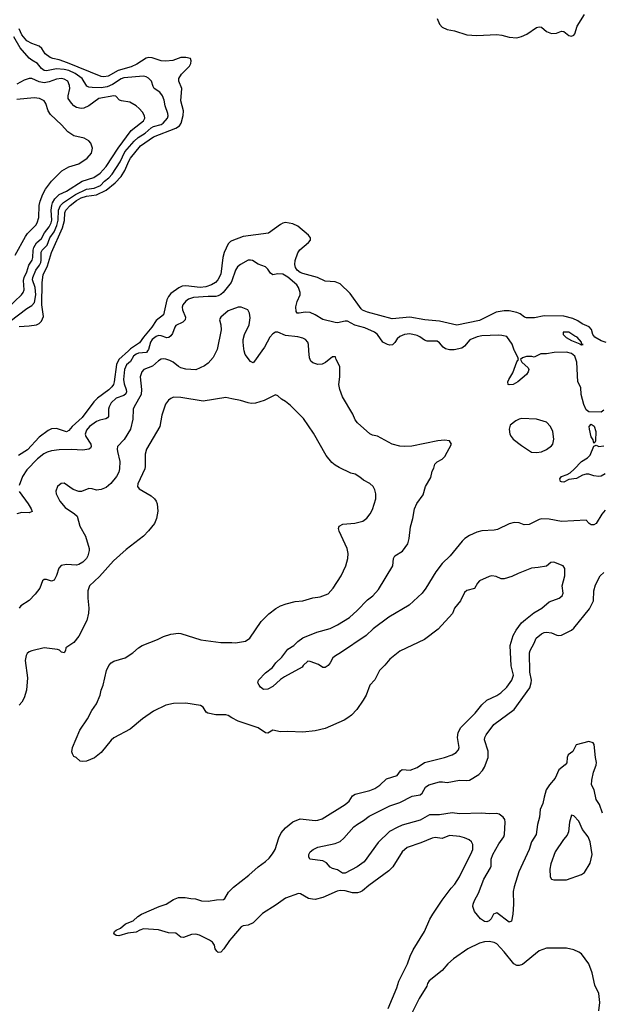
# Model space of a CAD drawing. Header units: inches. Extents: x 1771504 to 1971212, y 471788 to 643615.
# Tile 349 of 587: x 1878294 to 1882979, y 544744 to 552663. Entities that reach past the tile are written whole.
import ezdxf

# ---------------------------------------------------------------- set-up
doc = ezdxf.new("R2010")
doc.units = ezdxf.units.IN
doc.header["$MEASUREMENT"] = 0
for name, color, linetype in [('B8574', 7, 'Continuous'), ('B8575', 7, 'Continuous'), ('B8584', 7, 'Continuous'), ('B8585', 7, 'Continuous')]:
    doc.layers.add(name, color=color, linetype=linetype)

msp = doc.modelspace()

# ---------------------------------------------------------------- linework, layer by layer
at = {"layer": 'B8574', "color": 5}
for points, elevation in [([(1879168.3, 550000), (1879090, 549929.3), (1879071.4, 549890), (1879053.8, 549750), (1879048.1, 549730), (1879035.5, 549710), (1879010, 549685), (1878920.5, 549619.5), (1878890, 549590.8), (1878797.1, 549462.9), (1878716.8, 549390), (1878690, 549359.1), (1878670, 549347.9), (1878590, 549375.4), (1878550, 549371.3), (1878522.1, 549357.9), (1878450, 549305.4), (1878357.1, 549202.9), (1878283.1, 549156.9)], 320), ([(1879322.2, 550000), (1879314.2, 549985.8), (1879250, 549982), (1879230, 549974.3), (1879210, 549956.9), (1879184.6, 549915.4), (1879151.9, 549888.1), (1879136.7, 549850), (1879128.7, 549770), (1879133.8, 549733.8), (1879149.5, 549690), (1879152.2, 549670), (1879147.1, 549652.9), (1879130, 549639.5), (1879070, 549618.3), (1879030, 549580.8), (1879012.5, 549550), (1879008.1, 549530), (1879008.2, 549471.8), (1878999, 549461), (1878986.5, 549453.5), (1878937.7, 549442.3), (1878910, 549430.8), (1878855.5, 549390), (1878830, 549363.1), (1878820.1, 549330), (1878826.6, 549310), (1878866, 549250), (1878869.2, 549230), (1878862.3, 549217.7), (1878850, 549208.8), (1878800, 549200), (1878710, 549205.4), (1878610, 549202.8), (1878550, 549196), (1878513.9, 549186.1), (1878487.8, 549172.2), (1878435.8, 549130), (1878350, 549042), (1878314.8, 548990), (1878290, 548918)], 340), ([(1879876.9, 550000), (1879850, 549947), (1879810, 549902), (1879779.9, 549880.1), (1879710, 549846.3), (1879630, 549852.4), (1879590, 549862.6), (1879570, 549872.8), (1879527.4, 549907.4), (1879502, 549922), (1879470, 549933.8), (1879450, 549936.1), (1879430, 549932.1), (1879410, 549918.7), (1879362.7, 549877.3), (1879292.2, 549850), (1879274.9, 549830), (1879262.8, 549790), (1879272, 549690), (1879269.2, 549650), (1879213.6, 549550), (1879207.1, 549530), (1879202.3, 549450), (1879185.2, 549370), (1879132.9, 549287.1), (1879081.1, 549230), (1879076.9, 549210), (1879079.6, 549190), (1879099.3, 549110), (1879096.8, 549050), (1879090, 549023.6), (1879072.5, 548990), (1879026.6, 548933.4), (1878990, 548901.8), (1878950, 548885.1), (1878910, 548878.7), (1878875.3, 548890), (1878850, 548892.8), (1878790.2, 548869.8), (1878770, 548867.2), (1878724, 548884), (1878650, 548936.2), (1878626.9, 548933.1), (1878596.3, 548910), (1878583.8, 548870), (1878586.4, 548850), (1878617.6, 548790), (1878660.2, 548740.2), (1878734.8, 548690), (1878754.8, 548670), (1878776.3, 548590), (1878823.8, 548510), (1878851.3, 548411.3), (1878852.7, 548392.7), (1878842.4, 548350), (1878830, 548328.3), (1878800.9, 548299.1), (1878770, 548281.4), (1878750, 548276.1), (1878670, 548280.4), (1878627.5, 548272.5), (1878607.1, 548252.9), (1878588.5, 548191.5), (1878570, 548154), (1878550, 548147), (1878510, 548160.9), (1878490, 548161.2), (1878476, 548150), (1878456.3, 548090), (1878417.8, 548042.2), (1878369.3, 547990.7), (1878302.4, 547950), (1878290.4, 547930)], 360), ([(1880000, 549613.8), (1879950, 549623.5), (1879770, 549595.5), (1879590, 549625.1), (1879530, 549626), (1879510, 549617.6), (1879490, 549602), (1879466.7, 549570), (1879436.3, 549483.7), (1879420.3, 549390), (1879312.1, 549207.9), (1879302.4, 549170), (1879302.8, 549070), (1879298.6, 549050), (1879242.6, 548930), (1879241.3, 548910), (1879253.4, 548890), (1879350, 548834), (1879376.4, 548810), (1879390.3, 548790), (1879398.7, 548770), (1879404.4, 548710), (1879393, 548650), (1879376.3, 548610), (1879328.8, 548551.2), (1879288, 548510), (1879150, 548401.3), (1879047.2, 548310), (1878935.4, 548184.6), (1878856, 548110), (1878840.3, 548070), (1878840.9, 548010), (1878850.3, 547930), (1878847, 547890), (1878833.7, 547830), (1878770, 547704.5), (1878730, 547655.1), (1878664.7, 547610), (1878661, 547590), (1878650.7, 547570), (1878630, 547575.3), (1878612.9, 547592.9), (1878598.4, 547598.4), (1878490, 547609.7), (1878390, 547587.1), (1878370, 547578.3), (1878354.8, 547565.2), (1878346, 547550), (1878337.6, 547510), (1878355.3, 547370), (1878348.7, 547270), (1878330.2, 547209.8), (1878310, 547172.7), (1878290.4, 547150)], 380), ([(1878290, 548868.7), (1878363, 548770), (1878386, 548730), (1878392.9, 548707.1), (1878370, 548696), (1878310, 548699.3), (1878270.3, 548689.7)], 340), ([(1880000, 547049.2), (1879970, 547065.7), (1879950, 547071.3), (1879870.8, 547070.8), (1879805.9, 547085.9), (1879793.4, 547093.4), (1879770, 547132.7), (1879746.2, 547146.2), (1879630, 547167.1), (1879530, 547162.6), (1879470, 547149.7), (1879370, 547101.6), (1879281.1, 547038.9), (1879182.5, 546957.5), (1879050, 546887), (1879030, 546869.4), (1878947.7, 546770), (1878894.3, 546725.7), (1878830, 546700.7), (1878796.5, 546696.5), (1878780.2, 546700.2), (1878748.4, 546728.4), (1878730, 546738), (1878717.2, 546757.2), (1878713.2, 546773.2), (1878719.5, 546810), (1878778.4, 546950), (1878839.7, 547040.3), (1878873.1, 547106.9), (1878910, 547161), (1878940.5, 547230), (1878949.6, 547270), (1878965.1, 547310), (1878991.5, 547430), (1879011, 547469), (1879029.7, 547490.3), (1879050, 547504.4), (1879141.2, 547530), (1879204, 547570), (1879248.7, 547610), (1879279, 547630), (1879403, 547677), (1879450, 547703), (1879510, 547721.6), (1879570, 547728.4), (1879590, 547726.4), (1879750, 547675.3), (1879910, 547654.4), (1880000, 547652.7)], 380), ([(1880000, 545279.8), (1879981.8, 545258.2), (1879934.9, 545190), (1879910, 545164.5), (1879890, 545159.5), (1879878, 545170), (1879866.3, 545190), (1879859.6, 545219.6), (1879842.9, 545242.9), (1879819.8, 545259.8), (1879739.8, 545299.8), (1879710, 545307.4), (1879675.9, 545304.1), (1879610, 545280.7), (1879590, 545284.5), (1879550, 545317), (1879490, 545319.7), (1879410, 545343.1), (1879290, 545352), (1879258.9, 545341.1), (1879230, 545323.9), (1879164.2, 545315.8), (1879090, 545294), (1879070, 545297), (1879049.4, 545310), (1879056, 545330), (1879070, 545340.5), (1879104.4, 545355.6), (1879143.7, 545390), (1879205.8, 545414.2), (1879243.7, 545450), (1879272.7, 545470), (1879414, 545530), (1879471.9, 545548.1), (1879530, 545585.5), (1879570, 545602), (1879623.5, 545603.5), (1879670, 545594), (1879707.5, 545592.5), (1879755.1, 545575.1), (1879810, 545573.1), (1879874.9, 545585.1), (1879933, 545587), (1879944.4, 545595.6), (1879972.9, 545647.1), (1880000, 545673.1)], 380)]:
    msp.add_lwpolyline(points, dxfattribs=dict(at, elevation=elevation))
at = {"layer": 'B8575', "color": 5}
for points, elevation in [([(1878290, 550196.6), (1878370, 550200.1), (1878430, 550209.4), (1878450, 550218.5), (1878470, 550238.2), (1878484.5, 550275.5), (1878471.6, 550370), (1878473.6, 550550), (1878482.7, 550610), (1878516.1, 550683.9), (1878548.6, 550790), (1878637.9, 550990), (1878653.1, 551046.9), (1878657.6, 551110), (1878664, 551130), (1878698.4, 551170), (1878751.3, 551210), (1878787.7, 551230), (1878830, 551245.2), (1878910, 551253.7), (1878988.6, 551291.4), (1879062.5, 551350), (1879110, 551401.4), (1879139.1, 551450), (1879170, 551526.4), (1879184.1, 551550), (1879265.8, 551650), (1879370, 551720.8), (1879548.8, 551791.2), (1879579.9, 551810), (1879593.1, 551830), (1879607.4, 551892.6), (1879609.9, 551930), (1879589.9, 552010), (1879597.7, 552110), (1879573.1, 552170), (1879574.2, 552190), (1879595.6, 552224.4), (1879658, 552290), (1879669.3, 552310), (1879672.7, 552332.7), (1879668, 552350), (1879630, 552359.3), (1879590, 552358.4), (1879524.4, 552335.6), (1879470, 552329.7), (1879430, 552332.7), (1879357.6, 552357.6), (1879330, 552360.4), (1879310, 552354.8), (1879234.5, 552305.5), (1879190, 552283.9), (1879086.2, 552253.8), (1879003.7, 552210), (1878970, 552203.8), (1878950, 552206.2), (1878677.3, 552317.3), (1878610, 552341.1), (1878560.7, 552350), (1878538.9, 552358.9), (1878497.2, 552390), (1878471.2, 552431.2), (1878450.5, 552450.5), (1878390, 552470.8), (1878350, 552492.4), (1878310, 552541.6), (1878290, 552588.5)], 320), ([(1878150, 550187.7), (1878350, 550339.2), (1878390, 550363.5), (1878411.3, 550388.7), (1878422.8, 550450), (1878418.6, 550510), (1878397.3, 550570), (1878398.7, 550590), (1878424.4, 550650), (1878453.7, 550690), (1878462.4, 550710), (1878466.7, 550730), (1878465.7, 550794.3), (1878474.6, 550810), (1878515, 550850), (1878534.7, 550910), (1878570, 550957.7), (1878592.5, 551007.5), (1878603.4, 551050), (1878606.5, 551130), (1878622.7, 551170), (1878646.6, 551193.4), (1878742.6, 551257.4), (1878830, 551299.6), (1878893, 551307), (1878942.4, 551330), (1878976, 551364), (1879010, 551390.1), (1879038.5, 551421.5), (1879100.5, 551519.5), (1879139, 551601), (1879213.4, 551686.6), (1879245.1, 551714.9), (1879302.6, 551750), (1879350, 551793.4), (1879370, 551804.6), (1879430, 551820.7), (1879447.4, 551830), (1879482.4, 551870), (1879487.6, 551890), (1879484.7, 551910), (1879463, 551970), (1879456.4, 552016.4), (1879443.2, 552050), (1879420, 552080), (1879375.1, 552110), (1879365.9, 552125.9), (1879352.7, 552170), (1879330, 552193.1), (1879310, 552203.8), (1879288.1, 552208.1), (1879130, 552195.2), (1879110, 552188.4), (1879039.2, 552140.8), (1878997, 552123), (1878950, 552114.4), (1878877.5, 552117.5), (1878850, 552120.2), (1878833.1, 552130), (1878795.6, 552190), (1878739.6, 552230), (1878690, 552254.2), (1878650, 552263.4), (1878590, 552268.3), (1878510, 552252.3), (1878490, 552255), (1878470, 552271.2), (1878437.8, 552310), (1878390, 552337.5), (1878370, 552354.6), (1878297.1, 552437.1), (1878245.7, 552525.7)], 340), ([(1878196.2, 550343.8), (1878306.8, 550450), (1878322.2, 550470), (1878329.2, 550490.8), (1878325.5, 550565.5), (1878330.3, 550590), (1878350, 550634), (1878366.5, 550690), (1878393.2, 550730), (1878400.3, 550750), (1878402.3, 550810), (1878408.2, 550831.8), (1878430, 550868.3), (1878470, 550902.8), (1878494.3, 550950), (1878530, 550998), (1878545.8, 551030), (1878550.9, 551050.9), (1878547.6, 551130), (1878551.1, 551170), (1878556.9, 551190), (1878577, 551223), (1878610, 551258), (1878670, 551285), (1878796.4, 551363.6), (1878890, 551394.3), (1878939.8, 551430), (1878990, 551481.6), (1879086.2, 551630), (1879190, 551773.4), (1879266.3, 551830), (1879288, 551850), (1879299.6, 551870), (1879298, 551890), (1879280.1, 551920.1), (1879255.1, 551950), (1879230, 551969.6), (1879179.4, 551999.4), (1879111, 552011), (1879097.4, 552017.4), (1879067.9, 552047.9), (1879049.7, 552049.7), (1878930.6, 552030), (1878850, 551970.9), (1878810, 551952), (1878787.7, 551947.7), (1878750, 551957.2), (1878730, 551969.8), (1878710, 551991.1), (1878684.1, 552030), (1878682.5, 552050), (1878696.1, 552110), (1878695, 552135), (1878679.8, 552170), (1878650, 552185.7), (1878629.2, 552189.2), (1878590, 552185.6), (1878530, 552163.4), (1878490, 552156.4), (1878450, 552164.6), (1878390, 552191.6), (1878370.7, 552190.7), (1878330, 552177.4), (1878270, 552144.7)], 360), ([(1878256.4, 550770), (1878340.7, 550919.3), (1878356.8, 550943.2), (1878423.1, 551010), (1878435, 551030), (1878446.6, 551073.4), (1878450.5, 551170), (1878457, 551203), (1878479.3, 551260.7), (1878501, 551299), (1878550, 551364.7), (1878632.7, 551447.3), (1878690, 551480.2), (1878770, 551503.8), (1878836.9, 551550), (1878871.5, 551590), (1878879.3, 551630), (1878865.2, 551670), (1878849, 551690), (1878811.2, 551711.2), (1878729.7, 551729.7), (1878682, 551762), (1878630, 551818.7), (1878541.7, 551901.7), (1878522.2, 551930), (1878503, 551990), (1878490, 552011.3), (1878453.2, 552030), (1878410, 552035.3), (1878270, 552021.7)], 380), ([(1880000, 550884.3), (1879990, 550880.3), (1879970, 550860.4), (1879937.9, 550790), (1879926, 550750), (1879910, 550617), (1879887.5, 550570), (1879867.9, 550550), (1879835.6, 550530), (1879790, 550514.5), (1879746, 550510), (1879630, 550522.8), (1879600.3, 550519.7), (1879573.6, 550506.4), (1879510, 550461.7), (1879490, 550437.7), (1879477, 550410), (1879450, 550289.7), (1879390, 550244.4), (1879357.1, 550190), (1879289.1, 550110.9), (1879256.7, 550063.3), (1879185, 550015), (1879168.3, 550000)], 320), ([(1880000, 550563.3), (1879995.3, 550550), (1879930.1, 550469.9), (1879910, 550451.8), (1879890, 550441.3), (1879870, 550437.8), (1879810, 550438), (1879690, 550428.5), (1879650, 550414.5), (1879630, 550399.4), (1879606.2, 550370), (1879600.6, 550350), (1879602.7, 550330), (1879627.8, 550270), (1879624.9, 550250), (1879606.4, 550230), (1879550, 550203.1), (1879540.2, 550190), (1879521.9, 550138.1), (1879510, 550119.8), (1879493, 550107), (1879475.7, 550104.3), (1879430, 550121.7), (1879410, 550121.9), (1879390, 550114), (1879358.6, 550090), (1879344.2, 550070), (1879328.6, 550011.4), (1879322.2, 550000)], 340), ([(1880000, 550332.9), (1879970, 550322), (1879910.7, 550270), (1879902.8, 550257.2), (1879900.5, 550250), (1879911.8, 550210), (1879914.6, 550170), (1879882, 550010), (1879876.9, 550000)], 360)]:
    msp.add_lwpolyline(points, dxfattribs=dict(at, elevation=elevation))
at = {"layer": 'B8584', "color": 5}
for points, elevation in [([(1880240.7, 550000), (1880182.5, 549917.5), (1880170, 549904), (1880150, 549915.1), (1880107.4, 549970), (1880099.8, 550000)], 360), ([(1883002.4, 548717.6), (1882974.9, 548685.1), (1882930.2, 548609.8), (1882910, 548599.5), (1882890, 548600.7), (1882873.2, 548610), (1882850, 548637.2), (1882650, 548626.9), (1882550, 548645.4), (1882490, 548649.7), (1882470, 548644), (1882390, 548603.5), (1882350, 548600.4), (1882310, 548615.4), (1882270, 548619.7), (1882230, 548607.1), (1882136.7, 548563.3), (1882110, 548557.2), (1882010, 548552), (1881970, 548541), (1881910, 548515.1), (1881872.4, 548490), (1881851, 548469), (1881755.3, 548350), (1881691.7, 548290), (1881638.7, 548221.3), (1881558.3, 548090), (1881530, 548051.5), (1881426.3, 547953.7), (1881261.4, 547858.6), (1881135.8, 547764.2), (1881080.4, 547710), (1880874, 547570), (1880832.2, 547547.8), (1880810.4, 547529.6), (1880790.6, 547490), (1880774, 547470), (1880750, 547453.2), (1880730, 547454), (1880696.6, 547476.6), (1880630, 547501.2), (1880610, 547504), (1880572, 547470), (1880564.7, 547455.3), (1880422, 547378), (1880390, 547356), (1880330, 547299.3), (1880290, 547279), (1880255.3, 547275.3), (1880230, 547295.3), (1880219, 547310), (1880208.7, 547330), (1880214, 547350), (1880270, 547410.6), (1880326.5, 547453.5), (1880354.5, 547490), (1880402.8, 547537.2), (1880450, 547599.3), (1880499.3, 547630), (1880530, 547660.7), (1880569.6, 547690.4), (1880682.8, 547737.2), (1880790, 547766.3), (1880850, 547796.1), (1880946, 547854), (1881008.5, 547911.5), (1881090, 547996.5), (1881133.3, 548030), (1881179.8, 548080.2), (1881294.3, 548270), (1881298.7, 548330), (1881309.5, 548350), (1881372.7, 548387.3), (1881413.5, 548446.5), (1881426.2, 548490), (1881436.8, 548583.2), (1881454.3, 548650), (1881468.3, 548730), (1881487.2, 548772.8), (1881538.5, 548841.5), (1881556.9, 548910), (1881599.7, 548980.3), (1881610, 549031), (1881623.6, 549056.4), (1881632.7, 549087.3), (1881650, 549106), (1881690, 549127.7), (1881711, 549149), (1881766, 549250), (1881750, 549276), (1881710, 549280.9), (1881655.5, 549275.5), (1881447.1, 549232.9), (1881390, 549229.7), (1881350, 549233), (1881289.2, 549250), (1881170, 549312.3), (1881130, 549322.7), (1881110, 549332.7), (1881010, 549420.9), (1880990, 549446), (1880972, 549490), (1880889.6, 549630), (1880867.6, 549690), (1880860.7, 549730), (1880867, 549790), (1880866.6, 549870), (1880860.9, 549890), (1880837.2, 549930), (1880831.9, 549951.9), (1880810, 549951.5), (1880753.2, 549906.8), (1880726.5, 549893.5), (1880690, 549890.7), (1880650, 549903.8), (1880635.9, 549915.9), (1880623.7, 549943.7), (1880619.5, 550000)], 360), ([(1882990, 549522.7), (1882970, 549506), (1882870, 549508.7), (1882850, 549525.2), (1882830, 549569.3), (1882809.8, 549650), (1882804.7, 549704.7), (1882783, 549750), (1882773.6, 549910), (1882756.4, 549956.4), (1882730, 549978.7), (1882690, 549988.5), (1882592.8, 549987.2), (1882530, 549975.6), (1882484.5, 549975.5), (1882430, 549949), (1882413.2, 549953.2), (1882370, 549953.2), (1882336.9, 549943.1), (1882322, 549930), (1882331.3, 549910), (1882382.5, 549862.5), (1882387.7, 549850), (1882381.3, 549830), (1882370, 549809.7), (1882298.4, 549750), (1882262.8, 549730), (1882230, 549725.1), (1882222.7, 549730), (1882219.6, 549750), (1882226.9, 549770), (1882258.2, 549821.8), (1882290, 549911.3), (1882304, 549930), (1882299, 549950), (1882272.2, 550000)], 340), ([(1880000, 547652.7), (1880030, 547652.1), (1880110, 547664.9), (1880142.9, 547690), (1880236.1, 547823.9), (1880296.1, 547883.9), (1880352.8, 547927.2), (1880390, 547948), (1880435.3, 547964.7), (1880510, 547984.4), (1880570, 547990.4), (1880650, 548012.7), (1880710, 548021.6), (1880774.5, 548045.5), (1880814.5, 548090), (1880878, 548190), (1880915.1, 548270), (1880932.3, 548330), (1880934.5, 548370), (1880927, 548410), (1880861.6, 548550), (1880856.2, 548570), (1880862.7, 548590), (1880893.3, 548606.7), (1880987.5, 548612.5), (1881054, 548630), (1881084.8, 548655.2), (1881111.5, 548688.5), (1881130, 548724.7), (1881158.4, 548810), (1881158.4, 548850), (1881150, 548882), (1881136, 548910), (1881110, 548932.7), (1881058.9, 548958.9), (1881030, 548982.7), (1880990, 549006.6), (1880957.2, 549017.2), (1880861.3, 549061.3), (1880830, 549079.3), (1880802.3, 549102.3), (1880758.8, 549158.8), (1880656.6, 549336.6), (1880574.9, 549454.9), (1880470, 549559.3), (1880430, 549592.7), (1880399, 549610), (1880370, 549637.2), (1880350, 549646), (1880260.1, 549599.9), (1880190, 549579.4), (1880156.2, 549576.2), (1880130, 549580.3), (1880070, 549600.2), (1880000, 549613.8)], 380), ([(1883000.7, 549010), (1882970, 548992.3), (1882950, 548989.6), (1882910, 548995.6), (1882870, 549008), (1882850, 549006.9), (1882820.5, 548999.5), (1882770, 548974.3), (1882710, 548965.1), (1882670, 548943.5), (1882650, 548945.1), (1882643.5, 548950), (1882635.8, 548970), (1882650, 548988.4), (1882696, 549004), (1882720.6, 549019.4), (1882752.9, 549047.1), (1882810, 549108.7), (1882859.7, 549140.3), (1882880.1, 549159.9), (1882910, 549234), (1882930, 549242), (1882950, 549231), (1882990, 549234.8)], 340), ([(1880000, 545673.1), (1880013.7, 545686.3), (1880136.7, 545783.3), (1880211.1, 545850), (1880270, 545891.2), (1880299.5, 545920.5), (1880326.5, 545953.5), (1880347.4, 545990), (1880376.4, 546083.6), (1880396, 546124), (1880430, 546163.1), (1880490, 546211.6), (1880550, 546236.9), (1880670, 546223.2), (1880690, 546223.6), (1880724.9, 546235.1), (1880911.2, 546350), (1880941.9, 546378.1), (1880970, 546419.6), (1880990, 546435), (1881110, 546464.4), (1881150, 546480.2), (1881190, 546506.7), (1881242.9, 546557.1), (1881330, 546583.5), (1881357, 546623), (1881368, 546632), (1881434.1, 546625.9), (1881490, 546649.1), (1881550, 546689.2), (1881710, 546727.9), (1881770, 546751.4), (1881804.2, 546770), (1881821.1, 546790), (1881828.5, 546810), (1881813.3, 546890), (1881820.2, 546930), (1881840.2, 546970), (1881955, 547085), (1882010, 547153.8), (1882050, 547190.4), (1882130, 547226.8), (1882163.5, 547250), (1882210, 547294), (1882252, 547350), (1882263.7, 547390), (1882246, 547466), (1882238.9, 547630), (1882262.2, 547710), (1882286.6, 547753.4), (1882328.7, 547811.3), (1882360.2, 547839.8), (1882428.4, 547891.6), (1882493, 547930), (1882550, 547981.3), (1882632.7, 548010), (1882656.2, 548030), (1882662.9, 548050), (1882657, 548110), (1882677, 548190), (1882677, 548250), (1882664, 548270), (1882590, 548299.3), (1882563.5, 548296.5), (1882530, 548269), (1882463.6, 548256.4), (1882410, 548252.7), (1882302.8, 548210), (1882250, 548183.6), (1882190, 548166.6), (1882164.7, 548164.7), (1882124.7, 548184.7), (1882090, 548189.2), (1882070, 548185.2), (1881991.3, 548150), (1881974, 548130), (1881950.4, 548089.6), (1881890, 548072.3), (1881870, 548057.2), (1881837.3, 547990), (1881790.7, 547930), (1881773.3, 547886.7), (1881660, 547760), (1881550, 547678), (1881350, 547585.1), (1881270, 547521.2), (1881228.8, 547471.2), (1881186.4, 547430), (1881150, 547353.2), (1881108.8, 547311.2), (1881080.5, 547230), (1881055.5, 547190), (1881005.3, 547114.7), (1880960.7, 547070), (1880933, 547047), (1880902.8, 547030), (1880750, 546962.4), (1880670, 546943.6), (1880570, 546933.6), (1880450, 546938), (1880390, 546935.1), (1880330, 546949.6), (1880290, 546923.6), (1880270, 546928), (1880210, 546967.2), (1880050, 547021.8), (1880000, 547049.2)], 380), ([(1882980.6, 546280.6), (1882954.8, 546350), (1882928.7, 546390), (1882912.7, 546470), (1882891.8, 546510), (1882893.2, 546546.8), (1882909.1, 546610.9), (1882930, 546667.3), (1882931.5, 546690), (1882923.5, 546730), (1882914, 546834), (1882906, 546846), (1882870, 546857.2), (1882768.4, 546830), (1882741.7, 546778.3), (1882704.2, 546750), (1882696.5, 546730), (1882692.8, 546687.2), (1882679, 546670), (1882630.2, 546630), (1882598.4, 546561.6), (1882552.8, 546510), (1882528.2, 546470), (1882510.2, 546410), (1882501.2, 546358.8), (1882478.8, 546310), (1882473.6, 546250), (1882457.2, 546190), (1882446.7, 546110), (1882408.8, 546050), (1882391.3, 545990), (1882306.2, 545810), (1882270.2, 545689.8), (1882262.4, 545650), (1882264.6, 545550), (1882259.1, 545470), (1882248.4, 545411.6), (1882230, 545404.7), (1882130, 545479.5), (1882104.9, 545470), (1882084.2, 545430), (1882070, 545415.8), (1882050, 545407.2), (1882030, 545409.8), (1881999.3, 545430), (1881951.7, 545490), (1881937.8, 545530), (1881939.8, 545550), (1881950, 545579.3), (1881982.3, 545637.7), (1882026.3, 545750), (1882079.7, 545840.3), (1882083.9, 545856.1), (1882084.5, 545910), (1882098.3, 545950), (1882145.5, 546034.5), (1882185.6, 546090), (1882193.3, 546110), (1882196.8, 546210), (1882193.5, 546230), (1882182.4, 546250), (1882150, 546272.8), (1882130, 546277.2), (1882070, 546274.8), (1882010, 546280.8), (1881830, 546276.2), (1881770, 546283.8), (1881670, 546267.5), (1881590, 546268.6), (1881515.1, 546224.9), (1881370, 546183.7), (1881330, 546167.2), (1881267.4, 546132.6), (1881175.5, 546044.5), (1881064.2, 545890), (1881008.4, 545850), (1880910, 545797.6), (1880890, 545798), (1880850, 545824.4), (1880810, 545835.1), (1880790, 545848), (1880760.6, 545880.6), (1880730, 545897.6), (1880628, 545910), (1880618, 545930), (1880618, 545950), (1880630, 545970.8), (1880654, 545990), (1880690, 546007.7), (1880830, 546037.4), (1880870, 546053.4), (1880900.3, 546079.7), (1880980.5, 546170), (1881010, 546194), (1881059.1, 546220.9), (1881103, 546257), (1881270, 546341.1), (1881350, 546368.3), (1881450, 546416.9), (1881512.6, 546427.4), (1881530, 546442.4), (1881557.4, 546490), (1881582.9, 546510), (1881670, 546533.8), (1881694.2, 546534.2), (1881730, 546527), (1881830, 546547.1), (1881890, 546543.2), (1881910, 546546.5), (1881986.5, 546593.5), (1882015.6, 546624.4), (1882032.5, 546650), (1882060.8, 546730), (1882061.1, 546781.1), (1882031.8, 546870), (1882033.6, 546890), (1882043.6, 546910), (1882106.1, 546993.9), (1882270, 547115.3), (1882396.1, 547290), (1882407.7, 547330), (1882408.6, 547350), (1882396, 547416), (1882392.5, 547570), (1882397.6, 547590), (1882430, 547647.3), (1882445.4, 547690), (1882490, 547722.8), (1882510, 547733.8), (1882530, 547737.8), (1882570, 547731.7), (1882612.4, 547712.4), (1882630, 547709.3), (1882650, 547712.8), (1882730, 547752.3), (1882749.8, 547770), (1882875.4, 547924.6), (1882907.6, 547990), (1882909.7, 548069.7), (1882922.6, 548117.4), (1882960.9, 548190), (1882990, 548216.3)], 360), ([(1881255.3, 544710), (1881325, 544875), (1881343.1, 544930), (1881412.5, 545070), (1881432.5, 545130), (1881456.9, 545183.1), (1881548.5, 545330), (1881591.7, 545428.3), (1881615.8, 545470), (1881690, 545582.4), (1881762.4, 545677.6), (1881793, 545710), (1881829.7, 545770), (1881929.7, 545970), (1881937.7, 545990), (1881937.4, 546030), (1881927.6, 546050), (1881907.6, 546067.6), (1881870, 546084), (1881832.6, 546092.6), (1881750, 546100.9), (1881690, 546078), (1881635.2, 546084.8), (1881610, 546079.8), (1881518.1, 546041.9), (1881410, 546004.2), (1881370, 545969.7), (1881292.9, 545850), (1881263.1, 545816.9), (1881101.3, 545698.7), (1881050, 545655.6), (1881030, 545645.8), (1881010, 545640.7), (1880970, 545641.7), (1880910, 545657.1), (1880870, 545659.8), (1880845.8, 545654.2), (1880730, 545601.7), (1880670, 545588), (1880648.2, 545588.2), (1880616.1, 545596.1), (1880552.3, 545632.3), (1880534.3, 545634.3), (1880430, 545597.7), (1880357.3, 545542.7), (1880246.6, 545473.4), (1880170, 545399.4), (1880130, 545380.7), (1880090, 545376), (1880073.5, 545366.5), (1880000, 545279.8)], 380), ([(1882951, 544690), (1882958.3, 544758.3), (1882951, 544831), (1882918, 544898), (1882896.6, 544996.6), (1882869.2, 545070), (1882810, 545148.7), (1882790, 545164), (1882750, 545181.2), (1882690, 545196), (1882530, 545194.5), (1882470, 545173.6), (1882336, 545064), (1882310, 545055.6), (1882290, 545056.8), (1882266.6, 545070), (1882190, 545166.9), (1882129.6, 545230), (1882110, 545240.4), (1882070, 545248.4), (1882030, 545246.6), (1881990, 545234.7), (1881897.1, 545190), (1881781.7, 545110), (1881736.5, 545070), (1881690, 545016.4), (1881586.5, 544933.5), (1881572.6, 544910), (1881568, 544890), (1881505.2, 544790), (1881434.3, 544645.7)], 380)]:
    msp.add_lwpolyline(points, dxfattribs=dict(at, elevation=elevation))
for points, elevation in [([(1882330, 549455.1), (1882308.8, 549451.2), (1882282.8, 549437.2), (1882238.8, 549401.2), (1882230.4, 549369.6), (1882236, 549330), (1882245.3, 549310), (1882262.6, 549290), (1882330, 549238), (1882410, 549186), (1882450, 549181.1), (1882490, 549188.8), (1882530, 549205.7), (1882570, 549237.1), (1882579.7, 549250), (1882589.6, 549290), (1882582, 549350), (1882560.9, 549390), (1882530, 549426.6), (1882450, 549451.5)], 360), ([(1882910, 549258), (1882904.1, 549284.1), (1882890, 549308.7), (1882874.5, 549370), (1882873.2, 549390), (1882890, 549411.3), (1882914, 549394), (1882927.3, 549350), (1882923.6, 549276.4), (1882918, 549262)], 340), ([(1882730, 546264), (1882714, 546210), (1882707.9, 546130), (1882695.2, 546104.8), (1882666.5, 546070), (1882599, 545970), (1882565.1, 545874.9), (1882555.3, 545830), (1882560.5, 545770), (1882570, 545751), (1882590, 545744.9), (1882690, 545744.9), (1882810, 545787.3), (1882834.9, 545805.1), (1882880.6, 545879.4), (1882898, 545950), (1882882.2, 546050), (1882863.9, 546090), (1882819.7, 546150), (1882790, 546216.2), (1882750, 546260.9)], 380)]:
    msp.add_lwpolyline(points, close=True, dxfattribs=dict(at, elevation=elevation))
at = {"layer": 'B8585', "color": 5}
for points, elevation in [([(1881650, 552671.7), (1881668.5, 552628.5), (1881690, 552604.3), (1881730, 552584.6), (1881790, 552572.5), (1881890, 552542.6), (1881970, 552535.6), (1882130, 552545.1), (1882170, 552540.1), (1882230, 552523.4), (1882290, 552516.6), (1882330, 552527.8), (1882372.3, 552547.7), (1882450, 552600.7), (1882470, 552607.1), (1882490, 552603.6), (1882528.8, 552568.8), (1882570, 552551.8), (1882610, 552555.9), (1882650, 552570.1), (1882668.8, 552568.8), (1882710, 552536.2), (1882730, 552530.2), (1882750, 552538.9), (1882758.2, 552550), (1882776.2, 552610), (1882836.2, 552703.8)], 320), ([(1883010, 550066.2), (1882970, 550079.3), (1882919.6, 550110), (1882902.7, 550130), (1882892.8, 550172.8), (1882873.6, 550193.6), (1882816.5, 550216.5), (1882780.7, 550240.7), (1882740.3, 550260.3), (1882670, 550279.6), (1882510, 550281.7), (1882434.6, 550265.4), (1882370, 550265), (1882353.3, 550270), (1882317.6, 550297.6), (1882290, 550309), (1882230, 550320.3), (1882190, 550321.7), (1882126, 550310), (1881990, 550244.3), (1881810, 550206), (1881670, 550238.5), (1881550.9, 550249.1), (1881430, 550272), (1881290, 550256.8), (1881090, 550310.5), (1881050, 550328.2), (1881038.3, 550338.3), (1880950, 550461.1), (1880870, 550539.1), (1880830, 550554.7), (1880750, 550559.6), (1880689, 550589), (1880570, 550620.8), (1880548.9, 550630), (1880525.7, 550650), (1880510.8, 550670), (1880505.8, 550694.2), (1880510, 550726), (1880530.9, 550789.1), (1880547, 550813), (1880617, 550870), (1880631.8, 550890), (1880632.3, 550910), (1880615.1, 550930), (1880530, 551001.6), (1880490, 551021.6), (1880430, 551031.6), (1880410, 551027), (1880390, 551015.6), (1880293.8, 550946.2), (1880090, 550920.3), (1880000, 550884.3)], 320), ([(1882272.2, 550000), (1882270, 550004), (1882253.9, 550053.9), (1882210, 550115.3), (1882170, 550124.5), (1882145.1, 550125.1), (1882010, 550120.4), (1881973.6, 550113.6), (1881912.1, 550087.9), (1881870, 550038.7), (1881850, 550022.6), (1881788.6, 550008.6), (1881750, 550007.7), (1881717.3, 550017.3), (1881697.6, 550030), (1881670, 550062.9), (1881650, 550076.3), (1881570, 550078.3), (1881550, 550085.4), (1881512.2, 550112.2), (1881490, 550122), (1881430, 550136.2), (1881388.6, 550131.4), (1881350, 550115.6), (1881330, 550096.3), (1881310, 550066), (1881290.6, 550049.4), (1881270, 550046.6), (1881250, 550050.7), (1881213.5, 550070), (1881172.1, 550130), (1881148, 550150), (1881070, 550185.4), (1880987.5, 550207.5), (1880930, 550237.6), (1880910, 550239.2), (1880850, 550226), (1880830, 550228.2), (1880730, 550251.7), (1880670, 550290.7), (1880630, 550308.2), (1880590, 550310.8), (1880542.2, 550302.2), (1880523.8, 550303.8), (1880515.8, 550315.8), (1880514.5, 550354.5), (1880523.7, 550396.3), (1880548.5, 550450), (1880549.8, 550470), (1880536.4, 550510), (1880520.9, 550530), (1880450, 550592.2), (1880410, 550616.5), (1880370, 550620.5), (1880330, 550611.6), (1880310, 550623.7), (1880290, 550657), (1880270, 550676.3), (1880210, 550697.4), (1880165.3, 550725.3), (1880150, 550729.7), (1880130, 550728.5), (1880070, 550695.1), (1880045, 550675), (1880030, 550647.8), (1880000, 550563.3)], 340), ([(1880099.8, 550000), (1880095.8, 550015.8), (1880089.8, 550070), (1880089.8, 550090), (1880100.9, 550130), (1880138.7, 550210), (1880146.3, 550266.3), (1880142.2, 550302.2), (1880129, 550330), (1880075.3, 550350), (1880050, 550351.1), (1880000, 550332.9)], 360), ([(1880619.5, 550000), (1880615.8, 550050), (1880610, 550069.3), (1880591.7, 550091.7), (1880570, 550103.1), (1880530, 550112.9), (1880430, 550124.4), (1880370, 550149.7), (1880350, 550151.2), (1880330, 550137.4), (1880305, 550110), (1880261.8, 550030), (1880240.7, 550000)], 360)]:
    msp.add_lwpolyline(points, dxfattribs=dict(at, elevation=elevation))
at = {"layer": 'B8585', "color": 5, "elevation": 340}
msp.add_lwpolyline([(1882664.7, 550150), (1882664, 550130), (1882687.2, 550107.2), (1882730, 550082), (1882797.3, 550057.3), (1882810, 550048), (1882826, 550050), (1882813.2, 550053.2), (1882811.8, 550070), (1882777, 550110), (1882757.8, 550117.8), (1882710, 550149.5)], close=True, dxfattribs=at)

doc.saveas('drawing.dxf')
